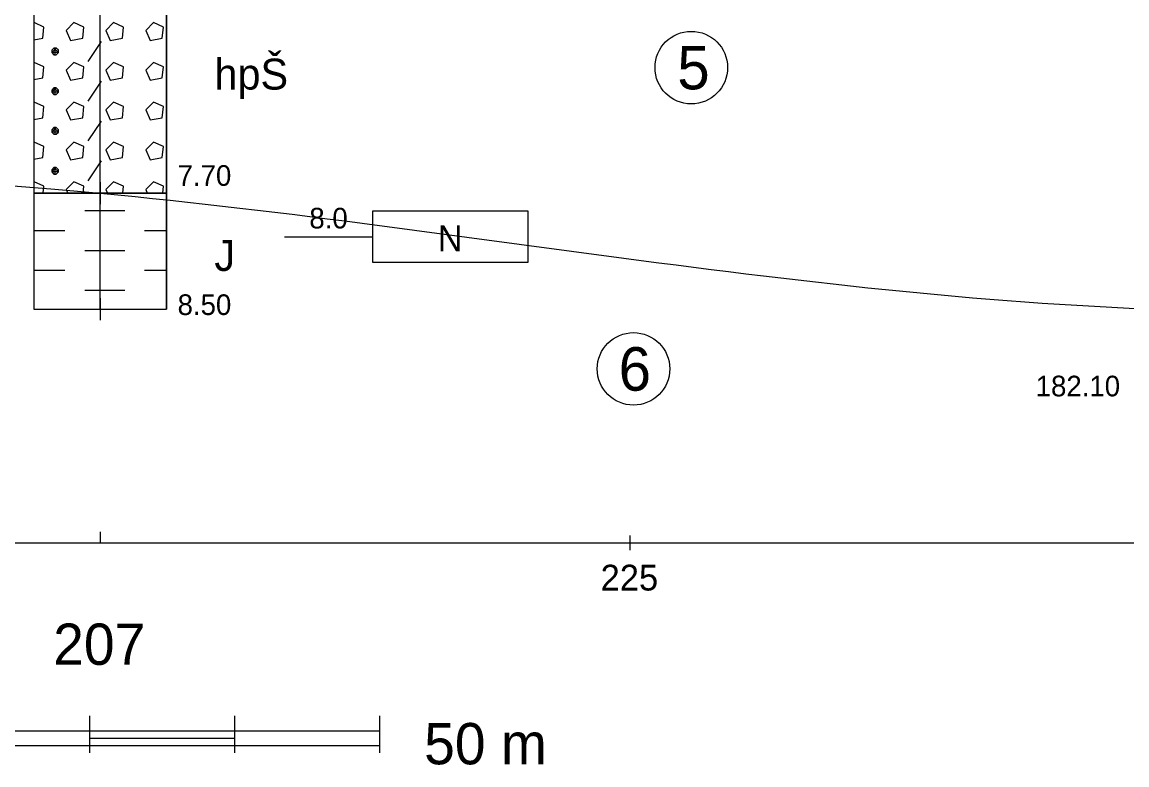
# Model space of a CAD drawing. Extents: x 3042 to 4120, y 576 to 2694.
# Drawn here: x 3450.37 to 3488.44, y 857.2 to 882.81 of the extents above; entities that cross this region are included whole.
import ezdxf

# ---------------------------------------------------------------- set-up
doc = ezdxf.new("R2010")
doc.units = 0
for name, color, linetype in [('14', 7, 'Continuous'), ('17', 7, 'Continuous'), ('18', 7, 'Continuous'), ('51', 7, 'Continuous'), ('52', 7, 'Continuous'), ('53', 7, 'Continuous'), ('56', 7, 'Continuous'), ('62', 7, 'Continuous'), ('7', 7, 'Continuous'), ('8', 7, 'Continuous'), ('rozhraní', 7, 'Continuous')]:
    doc.layers.add(name, color=color, linetype=linetype)

msp = doc.modelspace()

# ---------------------------------------------------------------- linework, layer by layer
at = {"layer": '18'}
for p, q in [((3453.062, 872.909), (3453.062, 915.409)), ((3453.062, 873.29), (3453.062, 872.528)), ((3452.681, 872.909), (3453.443, 872.909)), ((3453.062, 865.24), (3453.062, 864.859))]:
    msp.add_line(p, q, dxfattribs=at)
at = {"layer": '51'}
for p, q in [((3452.648, 881.454), (3453.105, 882.14)), ((3451.505, 881.683), (3451.505, 881.911)), ((3452.648, 880.083), (3453.105, 880.768)), ((3451.505, 880.311), (3451.505, 880.54)), ((3451.505, 878.94), (3451.505, 879.168)), ((3452.648, 878.711), (3453.105, 879.397)), ((3452.648, 877.339), (3453.105, 878.025)), ((3451.505, 877.568), (3451.505, 877.797)), ((3451.886, 877.035), (3451.942, 876.909)), ((3453.258, 877.035), (3453.314, 876.909)), ((3454.629, 877.035), (3454.685, 876.909)), ((3452.534, 876.311), (3453.22, 876.311)), ((3453.22, 876.311), (3453.906, 876.311)), ((3450.776, 875.625), (3451.162, 875.625)), ((3451.162, 875.625), (3451.848, 875.625)), ((3454.591, 875.625), (3455.277, 875.625)), ((3455.277, 875.625), (3455.348, 875.625)), ((3452.534, 874.939), (3453.22, 874.939)), ((3453.22, 874.939), (3453.906, 874.939)), ((3450.776, 874.253), (3451.162, 874.253)), ((3451.162, 874.253), (3451.848, 874.253)), ((3454.591, 874.253), (3455.277, 874.253)), ((3455.277, 874.253), (3455.348, 874.253)), ((3452.534, 873.568), (3453.22, 873.568)), ((3453.22, 873.568), (3453.906, 873.568))]:
    msp.add_line(p, q, dxfattribs=at)
for points in [[(3450.776, 876.909), (3455.348, 876.909), (3455.348, 885.409), (3450.776, 885.409)], [(3450.776, 872.909), (3455.348, 872.909), (3455.348, 876.909), (3450.776, 876.909)]]:
    msp.add_lwpolyline(points, close=True, dxfattribs=at)
for points in [[(3450.776, 882.198), (3451.086, 882.254), (3451.124, 882.635), (3450.781, 882.788), (3450.776, 882.782)], [(3451.886, 882.521), (3452.039, 882.178), (3452.458, 882.254), (3452.496, 882.635), (3452.153, 882.788), (3451.886, 882.521)], [(3453.258, 882.521), (3453.41, 882.178), (3453.829, 882.254), (3453.867, 882.635), (3453.525, 882.788), (3453.258, 882.521)], [(3454.629, 882.521), (3454.782, 882.178), (3455.201, 882.254), (3455.239, 882.635), (3454.896, 882.788), (3454.629, 882.521)], [(3451.467, 881.911), (3451.391, 881.835), (3451.391, 881.759), (3451.467, 881.683), (3451.543, 881.683), (3451.62, 881.759), (3451.62, 881.835), (3451.543, 881.911), (3451.467, 881.911), (3451.62, 881.759), (3451.391, 881.759), (3451.543, 881.911)], [(3450.776, 880.826), (3451.086, 880.883), (3451.124, 881.264), (3450.781, 881.416), (3450.776, 881.411)], [(3451.886, 881.149), (3452.039, 880.807), (3452.458, 880.883), (3452.496, 881.264), (3452.153, 881.416), (3451.886, 881.149)], [(3453.258, 881.149), (3453.41, 880.807), (3453.829, 880.883), (3453.867, 881.264), (3453.525, 881.416), (3453.258, 881.149)], [(3454.629, 881.149), (3454.782, 880.807), (3455.201, 880.883), (3455.239, 881.264), (3454.896, 881.416), (3454.629, 881.149)], [(3451.467, 880.54), (3451.391, 880.464), (3451.391, 880.387), (3451.467, 880.311), (3451.543, 880.311), (3451.62, 880.387), (3451.62, 880.464), (3451.543, 880.54), (3451.467, 880.54), (3451.62, 880.387), (3451.391, 880.387), (3451.543, 880.54)], [(3450.776, 879.455), (3451.086, 879.511), (3451.124, 879.892), (3450.781, 880.045), (3450.776, 880.039)], [(3451.886, 879.778), (3452.039, 879.435), (3452.458, 879.511), (3452.496, 879.892), (3452.153, 880.045), (3451.886, 879.778)], [(3453.258, 879.778), (3453.41, 879.435), (3453.829, 879.511), (3453.867, 879.892), (3453.525, 880.045), (3453.258, 879.778)], [(3454.629, 879.778), (3454.782, 879.435), (3455.201, 879.511), (3455.239, 879.892), (3454.896, 880.045), (3454.629, 879.778)], [(3451.467, 879.168), (3451.391, 879.092), (3451.391, 879.016), (3451.467, 878.94), (3451.543, 878.94), (3451.62, 879.016), (3451.62, 879.092), (3451.543, 879.168), (3451.467, 879.168), (3451.62, 879.016), (3451.391, 879.016), (3451.543, 879.168)], [(3450.776, 878.083), (3451.086, 878.14), (3451.124, 878.521), (3450.781, 878.673), (3450.776, 878.667)], [(3451.886, 878.406), (3452.039, 878.063), (3452.458, 878.14), (3452.496, 878.521), (3452.153, 878.673), (3451.886, 878.406)], [(3453.258, 878.406), (3453.41, 878.063), (3453.829, 878.14), (3453.867, 878.521), (3453.525, 878.673), (3453.258, 878.406)], [(3454.629, 878.406), (3454.782, 878.063), (3455.201, 878.14), (3455.239, 878.521), (3454.896, 878.673), (3454.629, 878.406)], [(3451.467, 877.797), (3451.391, 877.72), (3451.391, 877.644), (3451.467, 877.568), (3451.543, 877.568), (3451.62, 877.644), (3451.62, 877.72), (3451.543, 877.797), (3451.467, 877.797), (3451.62, 877.644), (3451.391, 877.644), (3451.543, 877.797)], [(3451.1, 876.909), (3451.124, 877.149), (3450.781, 877.301), (3450.776, 877.296)], [(3452.472, 876.909), (3452.496, 877.149), (3452.153, 877.301), (3451.886, 877.035)], [(3453.843, 876.909), (3453.867, 877.149), (3453.525, 877.301), (3453.258, 877.035)], [(3455.215, 876.909), (3455.239, 877.149), (3454.896, 877.301), (3454.629, 877.035)]]:
    msp.add_lwpolyline(points, dxfattribs=at)
at = {"layer": '53'}
for p, q in [((3450.776, 915.409), (3450.776, 872.909)), ((3455.348, 915.409), (3455.348, 872.909)), ((3450.776, 876.909), (3455.348, 876.909)), ((3450.776, 872.909), (3455.348, 872.909))]:
    msp.add_line(p, q, dxfattribs=at)
at = {"layer": '56'}
for p, q in [((3453.062, 877.29), (3453.062, 876.528)), ((3452.681, 876.909), (3453.443, 876.909)), ((3453.062, 873.29), (3453.062, 872.528)), ((3452.681, 872.909), (3453.443, 872.909))]:
    msp.add_line(p, q, dxfattribs=at)
at = {"layer": '62'}
msp.add_line((3459.412, 875.409), (3462.46, 875.409), dxfattribs=at)
msp.add_lwpolyline([(3467.794, 874.52), (3462.46, 874.52), (3462.46, 876.298), (3467.794, 876.298), (3467.794, 874.52)], dxfattribs=at)
at = {"layer": '7'}
for p, q in [((3471.322, 864.605), (3471.322, 865.113)), ((3246.322, 864.859), (3629.082, 864.859))]:
    msp.add_line(p, q, dxfattribs=at)
at = {"layer": '8'}
for p, q in [((3452.702, 857.62), (3452.702, 858.89)), ((3457.702, 857.62), (3457.702, 858.89)), ((3462.702, 857.62), (3462.702, 858.89)), ((3412.702, 858.382), (3462.702, 858.382)), ((3412.702, 857.874), (3462.702, 857.874)), ((3452.702, 858.128), (3457.702, 858.128))]:
    msp.add_line(p, q, dxfattribs=at)
at = {"layer": 'rozhraní'}
for centre in [(3473.431, 881.238), (3471.44, 870.853)]:
    msp.add_circle(centre, 1.25, dxfattribs=at)
for points in [[(3248.314, 891.859), (3256.322, 891.859), (3352.572, 886.409), (3431.332, 884.009), (3453.062, 885.409), (3491.522, 887.359), (3557.332, 884.659), (3580.052, 895.009), (3619.082, 891.259), (3629.275, 891.259)], [(3311.777, 872.826), (3352.572, 872.409), (3453.062, 876.909), (3491.522, 872.859), (3557.332, 880.159), (3580.052, 879.009), (3619.082, 872.759), (3628.717, 873.273)]]:
    msp.add_spline(points, degree=3, dxfattribs=at)

# ---------------------------------------------------------------- texts
at = {"layer": '14'}
msp.add_text('207', height=1.4224, dxfattribs=at).set_placement((3451.442, 860.653))
at = {"layer": '17'}
msp.add_text('182.10', height=0.7112, dxfattribs=at).set_placement((3485.299, 869.907))
at = {"layer": '52'}
for s, height, p in [('hpŠ', 1.0668, (3456.999, 880.481)), ('7.70', 0.7112, (3455.729, 877.163)), ('J', 1.067, (3456.999, 874.231)), ('8.50', 0.7112, (3455.729, 872.711))]:
    msp.add_text(s, height=height, dxfattribs=at).set_placement(p)
at = {"layer": '62'}
for s, height, p in [('8.0', 0.7112, (3460.269, 875.694)), ('N', 0.889, (3464.693, 874.907))]:
    msp.add_text(s, height=height, dxfattribs=at).set_placement(p)
at = {"layer": '7'}
msp.add_text('225', height=0.889, dxfattribs=at).set_placement((3470.306, 863.214))
at = {"layer": '8'}
msp.add_text('50 m', height=1.4224, dxfattribs=at).set_placement((3464.226, 857.224))
at = {"layer": 'rozhraní'}
for s, p in [('5', (3472.95, 880.488)), ('6', (3470.928, 870.103))]:
    msp.add_text(s, height=1.5, dxfattribs=at).set_placement(p)

doc.saveas('drawing.dxf')
